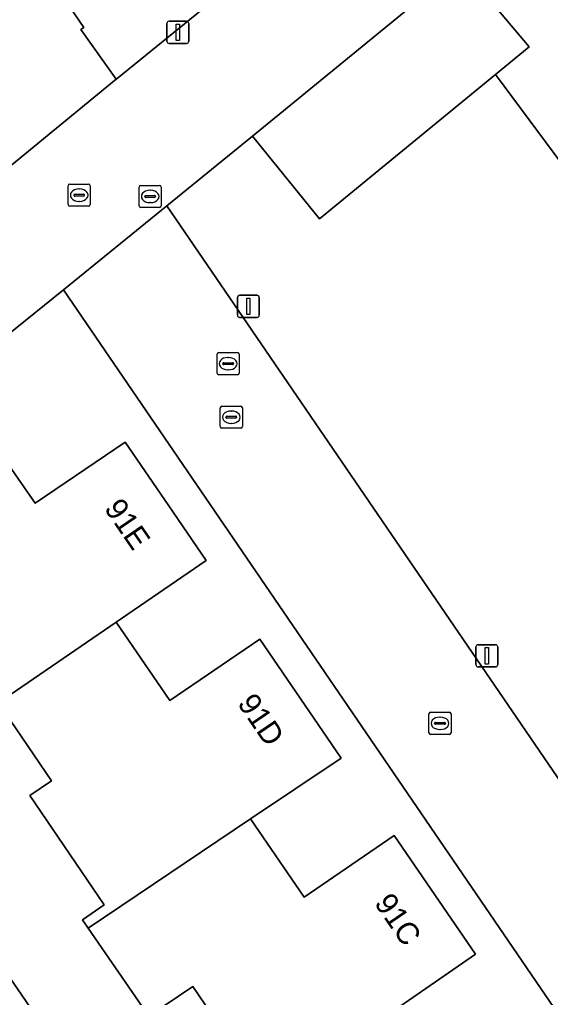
# Model space of a CAD drawing. Extents: x 155275 to 156265, y 382654 to 383635.
# Drawn here: x 155646.86 to 155670.86, y 383140.81 to 383185.04 of the extents above; entities that cross this region are included whole.
import ezdxf

# ---------------------------------------------------------------- set-up
doc = ezdxf.new("R2010")
doc.units = 0
for name, color, linetype in [('IMGEO_Erf', 7, 'Continuous'), ('IMGEO_Groenvoorziening', 7, 'Continuous'), ('IMGEO_Kolk', 7, 'Continuous'), ('IMGEO_Lichtmast', 7, 'Continuous'), ('IMGEO_Muur', 7, 'Continuous'), ('IMGEO_Pand', 7, 'Continuous'), ('IMGEO_Pand_nummerreeks', 7, 'Continuous'), ('IMGEO_Parkeervlak_open', 7, 'Continuous'), ('IMGEO_Rijbaan_lokaal_open', 7, 'Continuous'), ('IMGEO_Rioolput', 7, 'Continuous'), ('IMGEO_Voetpad_open', 7, 'Continuous')]:
    doc.layers.add(name, color=color, linetype=linetype)

msp = doc.modelspace()

# ---------------------------------------------------------------- linework, layer by layer
at = {"layer": 'IMGEO_Erf'}
for points in [[(155641.945, 383174.729), (155651.229, 383182.342), (155649.626, 383184.602), (155649.758, 383184.692), (155647.793, 383187.593), (155649.873, 383189.002), (155652.548, 383190.814), (155652.458, 383190.947), (155653.046, 383191.345), (155649.869, 383196.034), (155649.737, 383195.945), (155649.406, 383196.433), (155657.792, 383202.114), (155662.684, 383194.892), (155659.46, 383192.694), (155659.082, 383193.248), (155657.359, 383192.071), (155659.44, 383189.029), (155668.128, 383196.041), (155626.917, 383256.363)], [(155677.255, 383131.208), (155648.848, 383172.815), (155635.334, 383161.916), (155632.001, 383158.991), (155630.588, 383157.845), (155613.622, 383144.086), (155622.569, 383130.992)], [(155645.06, 383166.755), (155647.568, 383163.164), (155651.631, 383165.922), (155653.603, 383163.048), (155655.298, 383160.578), (155651.22, 383157.787), (155653.649, 383154.238), (155657.715, 383157.021), (155661.392, 383151.634), (155657.299, 383148.88), (155659.731, 383145.341), (155663.796, 383148.134), (155667.475, 383142.763), (155663.41, 383139.956)], [(155658.093, 383136.285), (155654.692, 383141.305), (155652.709, 383139.958), (155649.956, 383143.939), (155649.697, 383144.314), (155650.679, 383144.995), (155647.318, 383149.942), (155648.295, 383150.607), (155645.889, 383154.138)]]:
    msp.add_lwpolyline(points, dxfattribs=at)
msp.add_lwpolyline([(155648.111, 383139.229), (155646.416, 383138.061), (155644.705, 383140.563), (155643, 383143.056), (155644.685, 383144.22), (155646.398, 383141.725)], close=True, dxfattribs=at)
at = {"layer": 'IMGEO_Groenvoorziening'}
for points in [[(155671.401, 383191.251), (155666.8, 383187.497), (155669.896, 383183.803), (155668.38, 383182.559), (155695.234, 383146.354)], [(155668.38, 383182.559), (155660.42, 383176.031), (155657.389, 383179.769), (155657.388, 383179.771), (155653.519, 383176.619), (155683.763, 383132.347), (155693.01, 383143.571)], [(155695.234, 383146.354), (155668.38, 383182.559)]]:
    msp.add_lwpolyline(points, dxfattribs=at)
at = {"layer": 'IMGEO_Kolk'}
for p, q in [((155649.054, 383176.674), (155649.054, 383177.526)), ((155649.129, 383177.6), (155649.981, 383177.6)), ((155650.055, 383177.526), (155650.055, 383176.674)), ((155649.313, 383177.094), (155649.313, 383177.106)), ((155649.356, 383177.143), (155649.754, 383177.143)), ((155649.542, 383177.38), (155649.567, 383177.38)), ((155649.797, 383177.106), (155649.797, 383177.094)), ((155649.751, 383177.057), (155649.353, 383177.057)), ((155649.565, 383176.82), (155649.54, 383176.82)), ((155649.981, 383176.6), (155649.129, 383176.6)), ((155655.929, 383166.627), (155655.929, 383167.479)), ((155656.004, 383167.553), (155656.856, 383167.553)), ((155656.93, 383167.479), (155656.93, 383166.627)), ((155656.188, 383167.047), (155656.188, 383167.059)), ((155656.626, 383167.01), (155656.228, 383167.01)), ((155656.231, 383167.096), (155656.629, 383167.096)), ((155656.417, 383167.333), (155656.442, 383167.333)), ((155656.672, 383167.059), (155656.672, 383167.047)), ((155656.856, 383166.553), (155656.004, 383166.553)), ((155656.44, 383166.773), (155656.415, 383166.773)), ((155665.364, 383152.78), (155665.364, 383153.632)), ((155665.439, 383153.706), (155666.291, 383153.706)), ((155666.365, 383153.632), (155666.365, 383152.78)), ((155665.623, 383153.2), (155665.623, 383153.212)), ((155665.666, 383153.249), (155666.064, 383153.249)), ((155665.852, 383153.486), (155665.877, 383153.486)), ((155666.107, 383153.212), (155666.107, 383153.2)), ((155666.061, 383153.163), (155665.663, 383153.163)), ((155665.875, 383152.926), (155665.85, 383152.926)), ((155666.291, 383152.706), (155665.439, 383152.706))]:
    msp.add_line(p, q, dxfattribs=at)
for points in [[(155649.054, 383176.674), (155649.054, 383177.526)], [(155649.129, 383177.6), (155649.981, 383177.6)], [(155650.055, 383177.526), (155650.055, 383176.674)], [(155649.981, 383176.6), (155649.129, 383176.6)], [(155655.929, 383166.627), (155655.929, 383167.479)], [(155656.004, 383167.553), (155656.856, 383167.553)], [(155656.93, 383167.479), (155656.93, 383166.627)], [(155656.856, 383166.553), (155656.004, 383166.553)], [(155665.364, 383152.78), (155665.364, 383153.632)], [(155665.439, 383153.706), (155666.291, 383153.706)], [(155666.365, 383153.632), (155666.365, 383152.78)], [(155666.291, 383152.706), (155665.439, 383152.706)]]:
    msp.add_lwpolyline(points, dxfattribs=at)
for centre, radius, start, end in [((155649.131, 383177.524), 0.0765, 91.552, 178.448), ((155649.131, 383177.524), 0.0765, 91.552, 178.448), ((155649.979, 383177.524), 0.0765, 1.552, 88.448), ((155649.979, 383177.524), 0.0765, 1.552, 88.448), ((155649.353, 383177.103), 0.0403, 85.8775, 175.7526), ((155649.35, 383177.093), 0.0366, 178.938, 274.7102), ((155649.754, 383177.1), 0.043, 264.8664, 352.4533), ((155649.758, 383177.105), 0.0386, 1.7309, 96.639), ((155649.131, 383176.676), 0.0765, 181.552, 268.448), ((155649.131, 383176.676), 0.0765, 181.552, 268.448), ((155649.979, 383176.676), 0.0765, 271.552, 358.448), ((155649.979, 383176.676), 0.0765, 271.552, 358.448), ((155656.006, 383167.477), 0.0765, 91.552, 178.448), ((155656.006, 383167.477), 0.0765, 91.552, 178.448), ((155656.854, 383167.477), 0.0765, 1.552, 88.448), ((155656.854, 383167.477), 0.0765, 1.552, 88.448), ((155656.228, 383167.056), 0.0403, 85.8775, 175.7526), ((155656.225, 383167.046), 0.0366, 178.938, 274.7102), ((155656.629, 383167.053), 0.043, 264.8664, 352.4533), ((155656.633, 383167.058), 0.0386, 1.7309, 96.639), ((155656.006, 383166.629), 0.0765, 181.552, 268.448), ((155656.006, 383166.629), 0.0765, 181.552, 268.448), ((155656.854, 383166.629), 0.0765, 271.552, 358.448), ((155656.854, 383166.629), 0.0765, 271.552, 358.448), ((155665.441, 383153.63), 0.0765, 91.552, 178.448), ((155665.441, 383153.63), 0.0765, 91.552, 178.448), ((155666.289, 383153.63), 0.0765, 1.552, 88.448), ((155666.289, 383153.63), 0.0765, 1.552, 88.448), ((155665.663, 383153.209), 0.0403, 85.8775, 175.7526), ((155665.66, 383153.199), 0.0366, 178.938, 274.7102), ((155666.064, 383153.206), 0.043, 264.8664, 352.4533), ((155666.068, 383153.211), 0.0386, 1.7309, 96.639), ((155665.441, 383152.782), 0.0765, 181.552, 268.448), ((155665.441, 383152.782), 0.0765, 181.552, 268.448), ((155666.289, 383152.782), 0.0765, 271.552, 358.448), ((155666.289, 383152.782), 0.0765, 271.552, 358.448)]:
    msp.add_arc(centre, radius, start, end, dxfattribs=at)
for centre, major_axis, ratio, start_param, end_param in [((155649.541, 383177.1), (-0.387, 0.002), 0.722429, 4.712389, 7.853982), ((155649.566, 383177.1), (-0.39, 0.002), 0.717154, 1.570796, 4.712389), ((155656.416, 383167.053), (-0.387, 0.002), 0.722429, 4.712389, 7.853982), ((155656.441, 383167.053), (-0.39, 0.002), 0.717154, 1.570796, 4.712389), ((155665.851, 383153.206), (-0.387, 0.002), 0.722429, 4.712389, 7.853982), ((155665.876, 383153.206), (-0.39, 0.002), 0.717154, 1.570796, 4.712389)]:
    msp.add_ellipse(centre, major_axis=major_axis, ratio=ratio, start_param=start_param, end_param=end_param, dxfattribs=at)
at = {"layer": 'IMGEO_Lichtmast'}
for p, q in [((155653.517, 383184.065), (155653.517, 383184.865)), ((155653.517, 383184.865), (155653.517, 383184.065)), ((155653.617, 383184.965), (155654.407, 383184.965)), ((155654.407, 383184.965), (155653.617, 383184.965)), ((155654.507, 383184.865), (155654.507, 383184.065)), ((155654.507, 383184.065), (155654.507, 383184.865)), ((155654.407, 383183.965), (155653.617, 383183.965)), ((155653.617, 383183.965), (155654.407, 383183.965)), ((155656.705, 383171.669), (155656.705, 383172.469)), ((155656.705, 383172.469), (155656.705, 383171.669)), ((155656.805, 383172.569), (155657.595, 383172.569)), ((155657.595, 383172.569), (155656.805, 383172.569)), ((155657.695, 383172.469), (155657.695, 383171.669)), ((155657.695, 383171.669), (155657.695, 383172.469)), ((155657.595, 383171.569), (155656.805, 383171.569)), ((155656.805, 383171.569), (155657.595, 383171.569)), ((155667.587, 383156.761), (155668.377, 383156.761)), ((155668.377, 383156.761), (155667.587, 383156.761)), ((155667.487, 383155.861), (155667.487, 383156.661)), ((155667.487, 383156.661), (155667.487, 383155.861)), ((155668.477, 383156.661), (155668.477, 383155.861)), ((155668.477, 383155.861), (155668.477, 383156.661)), ((155668.377, 383155.761), (155667.587, 383155.761)), ((155667.587, 383155.761), (155668.377, 383155.761))]:
    msp.add_line(p, q, dxfattribs=at)
for points in [[(155653.937, 383184.84), (155654.087, 383184.84), (155654.087, 383184.09), (155653.937, 383184.09), (155653.937, 383184.84)], [(155657.125, 383172.444), (155657.275, 383172.444), (155657.275, 383171.694), (155657.125, 383171.694), (155657.125, 383172.444)], [(155667.907, 383156.636), (155668.057, 383156.636), (155668.057, 383155.886), (155667.907, 383155.886), (155667.907, 383156.636)]]:
    msp.add_lwpolyline(points, dxfattribs=at)
for centre, start, end in [((155653.617, 383184.865), 90, 180), ((155653.617, 383184.865), 90, 180), ((155654.407, 383184.865), 0, 90), ((155654.407, 383184.865), 360, 90), ((155653.617, 383184.065), 180, 270), ((155653.617, 383184.065), 180, 270), ((155654.407, 383184.065), 270, 0), ((155654.407, 383184.065), 270, 0), ((155656.805, 383172.469), 90, 180), ((155656.805, 383172.469), 90, 180), ((155657.595, 383172.469), 0, 90), ((155657.595, 383172.469), 360, 90), ((155656.805, 383171.669), 180, 270), ((155656.805, 383171.669), 180, 270), ((155657.595, 383171.669), 270, 0), ((155657.595, 383171.669), 270, 0), ((155667.587, 383156.661), 90, 180), ((155667.587, 383156.661), 90, 180), ((155668.377, 383156.661), 0, 90), ((155668.377, 383156.661), 360, 90), ((155667.587, 383155.861), 180, 270), ((155667.587, 383155.861), 180, 270), ((155668.377, 383155.861), 270, 0), ((155668.377, 383155.861), 270, 0)]:
    msp.add_arc(centre, 0.1, start, end, dxfattribs=at)
at = {"layer": 'IMGEO_Muur'}
msp.add_lwpolyline([(155651.272, 383182.377), (155651.229, 383182.342), (155641.945, 383174.729)], dxfattribs=at)
at = {"layer": 'IMGEO_Pand'}
for points in [[(155657.792, 383202.114), (155649.406, 383196.433), (155649.737, 383195.945), (155649.869, 383196.034), (155653.046, 383191.345), (155652.458, 383190.947), (155652.548, 383190.814), (155649.873, 383189.002), (155647.793, 383187.593), (155649.758, 383184.692), (155649.626, 383184.602), (155651.229, 383182.342), (155651.272, 383182.377), (155659.44, 383189.029), (155657.359, 383192.071), (155659.082, 383193.248), (155659.46, 383192.694), (155662.684, 383194.892)], [(155651.631, 383165.922), (155647.568, 383163.164), (155645.06, 383166.755), (155645.114, 383166.792), (155644.873, 383167.147), (155639.507, 383163.506), (155645.889, 383154.138), (155651.22, 383157.787), (155655.298, 383160.578), (155653.603, 383163.048)], [(155657.715, 383157.021), (155653.649, 383154.238), (155651.22, 383157.787), (155645.889, 383154.138), (155648.295, 383150.607), (155647.318, 383149.942), (155650.679, 383144.995), (155649.697, 383144.314), (155649.956, 383143.939), (155657.299, 383148.88), (155661.392, 383151.634)], [(155663.796, 383148.134), (155659.731, 383145.341), (155657.299, 383148.88), (155649.956, 383143.939), (155652.709, 383139.958), (155654.692, 383141.305), (155658.093, 383136.285), (155663.41, 383139.956), (155667.475, 383142.763)], [(155646.398, 383141.725), (155644.705, 383140.563), (155646.416, 383138.061), (155648.111, 383139.229)]]:
    msp.add_lwpolyline(points, close=True, dxfattribs=at)
at = {"layer": 'IMGEO_Parkeervlak_open'}
msp.add_lwpolyline([(155668.38, 383182.559), (155669.896, 383183.803), (155666.8, 383187.497), (155657.389, 383179.769), (155660.42, 383176.031)], close=True, dxfattribs=at)
at = {"layer": 'IMGEO_Rijbaan_lokaal_open'}
for points in [[(155666.8, 383187.497), (155671.401, 383191.251), (155673.239, 383192.751), (155674.425, 383193.719), (155671.161, 383198.489), (155669.974, 383197.531), (155668.128, 383196.041), (155659.44, 383189.029), (155651.272, 383182.377), (155651.229, 383182.342), (155641.945, 383174.729), (155638.542, 383172.041)], [(155637.668, 383171.716), (155635.652, 383170.105), (155634.823, 383171.29), (155631.867, 383169.258), (155630.734, 383168.461), (155631.067, 383167.974), (155631.606, 383167.187), (155631.833, 383166.856), (155632.007, 383166.602), (155633.075, 383165.119), (155635.334, 383161.916), (155648.848, 383172.815), (155653.519, 383176.619), (155657.388, 383179.771), (155657.389, 383179.769), (155666.8, 383187.497)]]:
    msp.add_lwpolyline(points, dxfattribs=at)
at = {"layer": 'IMGEO_Rioolput'}
for p, q in [((155652.339, 383177.543), (155653.191, 383177.543)), ((155652.264, 383176.617), (155652.264, 383177.469)), ((155652.566, 383177.086), (155652.964, 383177.086)), ((155652.752, 383177.323), (155652.777, 383177.323)), ((155653.265, 383177.469), (155653.265, 383176.617)), ((155652.523, 383177.037), (155652.523, 383177.049)), ((155652.961, 383177), (155652.563, 383177)), ((155652.775, 383176.763), (155652.75, 383176.763)), ((155653.007, 383177.049), (155653.007, 383177.037)), ((155653.191, 383176.543), (155652.339, 383176.543)), ((155655.788, 383169.051), (155655.788, 383169.903)), ((155655.863, 383169.977), (155656.715, 383169.977)), ((155656.276, 383169.757), (155656.301, 383169.757)), ((155656.789, 383169.903), (155656.789, 383169.051)), ((155656.047, 383169.471), (155656.047, 383169.483)), ((155656.485, 383169.434), (155656.087, 383169.434)), ((155656.09, 383169.52), (155656.488, 383169.52)), ((155656.299, 383169.197), (155656.274, 383169.197)), ((155656.531, 383169.483), (155656.531, 383169.471)), ((155656.715, 383168.977), (155655.863, 383168.977))]:
    msp.add_line(p, q, dxfattribs=at)
for points in [[(155652.339, 383177.543), (155653.191, 383177.543)], [(155652.264, 383176.617), (155652.264, 383177.469)], [(155653.265, 383177.469), (155653.265, 383176.617)], [(155653.191, 383176.543), (155652.339, 383176.543)], [(155655.788, 383169.051), (155655.788, 383169.903)], [(155655.863, 383169.977), (155656.715, 383169.977)], [(155656.789, 383169.903), (155656.789, 383169.051)], [(155656.715, 383168.977), (155655.863, 383168.977)]]:
    msp.add_lwpolyline(points, dxfattribs=at)
for centre, radius, start, end in [((155652.341, 383177.467), 0.0765, 91.552, 178.448), ((155652.341, 383177.467), 0.0765, 91.552, 178.448), ((155653.189, 383177.467), 0.0765, 1.552, 88.448), ((155653.189, 383177.467), 0.0765, 1.552, 88.448), ((155652.563, 383177.046), 0.0403, 85.8775, 175.7526), ((155652.968, 383177.048), 0.0386, 1.7309, 96.639), ((155652.56, 383177.036), 0.0366, 178.938, 274.7102), ((155652.964, 383177.043), 0.043, 264.8664, 352.4533), ((155652.341, 383176.619), 0.0765, 181.552, 268.448), ((155652.341, 383176.619), 0.0765, 181.552, 268.448), ((155653.189, 383176.619), 0.0765, 271.552, 358.448), ((155653.189, 383176.619), 0.0765, 271.552, 358.448), ((155655.865, 383169.901), 0.0765, 91.552, 178.448), ((155655.865, 383169.901), 0.0765, 91.552, 178.448), ((155656.713, 383169.901), 0.0765, 1.552, 88.448), ((155656.713, 383169.901), 0.0765, 1.552, 88.448), ((155656.087, 383169.48), 0.0403, 85.8775, 175.7526), ((155656.084, 383169.47), 0.0366, 178.938, 274.7102), ((155656.488, 383169.477), 0.043, 264.8664, 352.4533), ((155656.492, 383169.482), 0.0386, 1.7309, 96.639), ((155655.865, 383169.053), 0.0765, 181.552, 268.448), ((155655.865, 383169.053), 0.0765, 181.552, 268.448), ((155656.713, 383169.053), 0.0765, 271.552, 358.448), ((155656.713, 383169.053), 0.0765, 271.552, 358.448)]:
    msp.add_arc(centre, radius, start, end, dxfattribs=at)
for centre, major_axis, ratio, start_param, end_param in [((155652.751, 383177.043), (-0.387, 0.002), 0.722429, 4.712389, 7.853982), ((155652.776, 383177.043), (-0.39, 0.002), 0.717154, 1.570796, 4.712389), ((155656.275, 383169.477), (-0.387, 0.002), 0.722429, 4.712389, 7.853982), ((155656.3, 383169.477), (-0.39, 0.002), 0.717154, 1.570796, 4.712389)]:
    msp.add_ellipse(centre, major_axis=major_axis, ratio=ratio, start_param=start_param, end_param=end_param, dxfattribs=at)
at = {"layer": 'IMGEO_Voetpad_open'}
msp.add_lwpolyline([(155653.519, 383176.619), (155648.848, 383172.815), (155677.255, 383131.208), (155677.189, 383131.16), (155679.737, 383127.472), (155683.763, 383132.347)], close=True, dxfattribs=at)

# ---------------------------------------------------------------- texts
at = {"layer": 'IMGEO_Pand_nummerreeks'}
for s, rotation, p in [('91E', 304.4575, (155650.655, 383162.925)), ('91D', 304.3142, (155656.678, 383154.105)), ('91C', 304.4116, (155662.865, 383145.069))]:
    msp.add_text(s, height=1, rotation=rotation, dxfattribs=at).set_placement(p)

doc.saveas('drawing.dxf')
